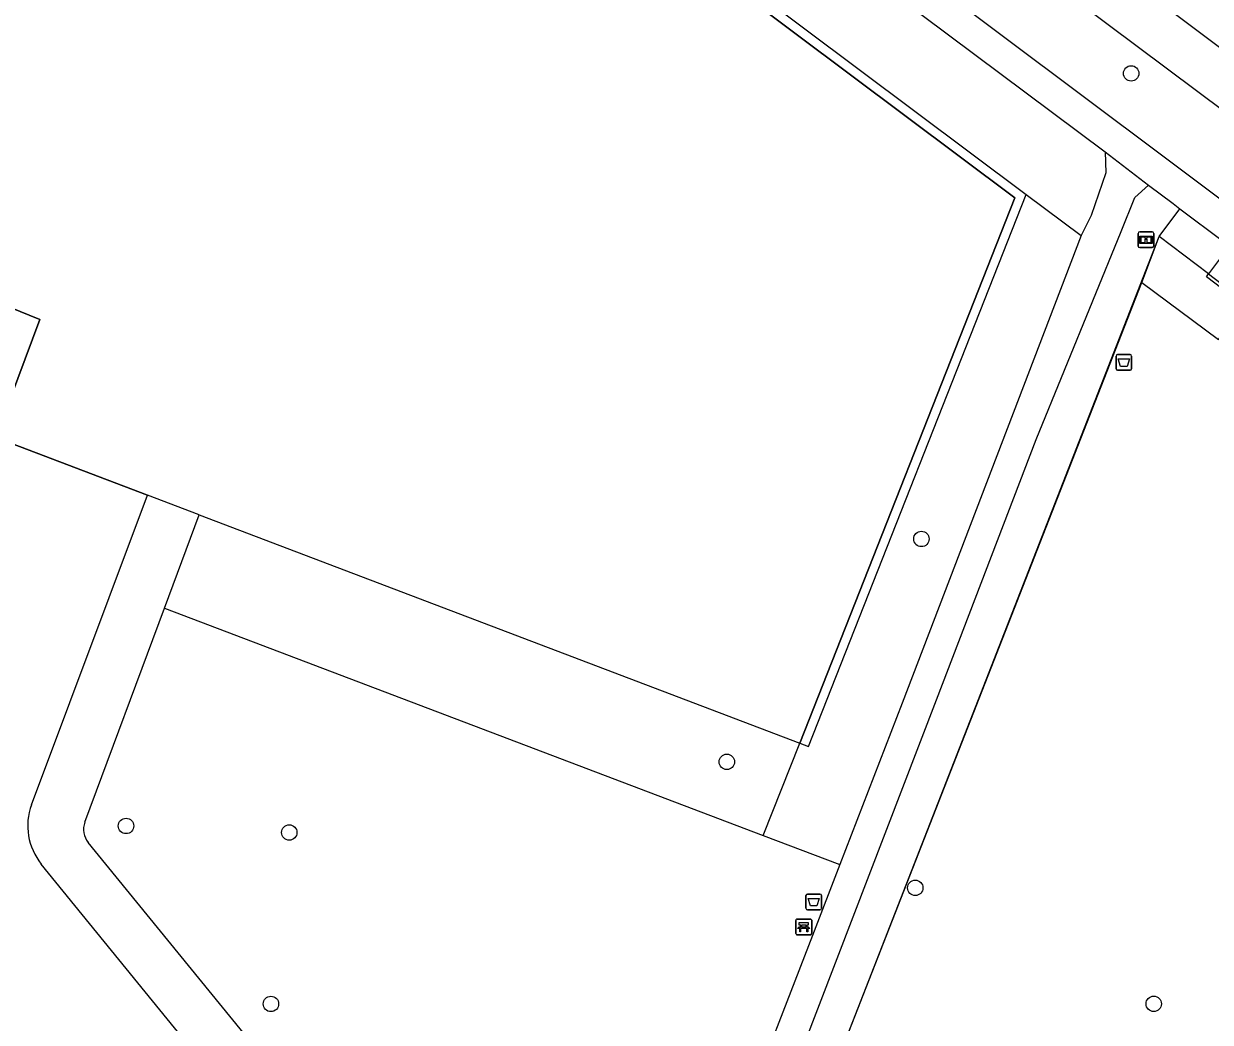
# Model space of a CAD drawing. Extents: x 159888 to 160757, y 384031 to 384746.
# Drawn here: x 160072.4 to 160147.6, y 384376.9 to 384440.1 of the extents above; entities that cross this region are included whole.
import ezdxf

# ---------------------------------------------------------------- set-up
doc = ezdxf.new("R2010")
doc.units = 0
for name, color, linetype in [('IMGEO_Afvalbak', 7, 'Continuous'), ('IMGEO_Bank', 7, 'Continuous'), ('IMGEO_Boom', 7, 'Continuous'), ('IMGEO_Fietspad_gesloten', 7, 'Continuous'), ('IMGEO_Groenvoorziening', 7, 'Continuous'), ('IMGEO_Haag', 7, 'Continuous'), ('IMGEO_Hek', 7, 'Continuous'), ('IMGEO_Informatiebord', 7, 'Continuous'), ('IMGEO_Loofbos', 7, 'Continuous'), ('IMGEO_Voetpad_gesloten', 7, 'Continuous'), ('IMGEO_Voetpad_halfverhard', 7, 'Continuous'), ('IMGEO_Voetpad_open', 7, 'Continuous')]:
    doc.layers.add(name, color=color, linetype=linetype)

msp = doc.modelspace()

# ---------------------------------------------------------------- linework, layer by layer
at = {"layer": 'IMGEO_Afvalbak'}
for p, q in [((160141.627, 384418.243), (160141.627, 384419.043)), ((160141.627, 384419.043), (160141.627, 384418.243)), ((160141.727, 384419.143), (160142.517, 384419.143)), ((160142.517, 384419.143), (160141.727, 384419.143)), ((160142.617, 384419.043), (160142.617, 384418.243)), ((160142.617, 384418.243), (160142.617, 384419.043)), ((160142.517, 384418.143), (160141.727, 384418.143)), ((160141.727, 384418.143), (160142.517, 384418.143)), ((160121.985, 384384.071), (160121.985, 384384.871)), ((160121.985, 384384.871), (160121.985, 384384.071)), ((160122.085, 384384.971), (160122.875, 384384.971)), ((160122.875, 384384.971), (160122.085, 384384.971)), ((160122.975, 384384.871), (160122.975, 384384.071)), ((160122.975, 384384.071), (160122.975, 384384.871)), ((160122.875, 384383.971), (160122.085, 384383.971)), ((160122.085, 384383.971), (160122.875, 384383.971))]:
    msp.add_line(p, q, dxfattribs=at)
for points in [[(160141.77, 384418.857), (160142.474, 384418.857), (160142.325, 384418.387), (160141.919, 384418.387), (160141.77, 384418.857)], [(160122.128, 384384.685), (160122.832, 384384.685), (160122.683, 384384.215), (160122.277, 384384.215), (160122.128, 384384.685)]]:
    msp.add_lwpolyline(points, dxfattribs=at)
for centre, start, end in [((160141.727, 384419.043), 90, 180), ((160141.727, 384419.043), 90, 180), ((160142.517, 384419.043), 0, 90), ((160142.517, 384419.043), 360, 90), ((160141.727, 384418.243), 180, 270), ((160141.727, 384418.243), 180, 270), ((160142.517, 384418.243), 270, 0), ((160142.517, 384418.243), 270, 0), ((160122.085, 384384.871), 90, 180), ((160122.085, 384384.871), 90, 180), ((160122.875, 384384.871), 0, 90), ((160122.875, 384384.871), 360, 90), ((160122.085, 384384.071), 180, 270), ((160122.085, 384384.071), 180, 270), ((160122.875, 384384.071), 270, 0), ((160122.875, 384384.071), 270, 0)]:
    msp.add_arc(centre, 0.1, start, end, dxfattribs=at)
at = {"layer": 'IMGEO_Bank'}
for p, q in [((160121.349, 384382.463), (160121.349, 384383.304)), ((160121.349, 384383.304), (160121.349, 384382.463)), ((160121.424, 384383.388), (160122.265, 384383.388)), ((160122.265, 384383.388), (160121.424, 384383.388)), ((160122.046, 384382.786), (160121.653, 384382.786)), ((160121.658, 384382.894), (160121.658, 384383)), ((160121.702, 384383), (160121.702, 384382.894)), ((160121.99, 384383.006), (160121.708, 384383.006)), ((160121.708, 384382.888), (160121.99, 384382.888)), ((160121.996, 384382.894), (160121.996, 384383)), ((160122.04, 384383), (160122.04, 384382.894)), ((160122.349, 384383.313), (160122.349, 384382.472)), ((160122.349, 384382.472), (160122.349, 384383.313)), ((160122.274, 384382.388), (160121.433, 384382.388)), ((160121.433, 384382.388), (160122.274, 384382.388))]:
    msp.add_line(p, q, dxfattribs=at)
for points in [[(160121.596, 384382.786), (160121.454, 384382.786), (160121.566, 384382.888), (160121.652, 384382.888)], [(160121.652, 384383.006), (160121.566, 384383.006), (160121.566, 384383.167), (160122.129, 384383.167), (160122.129, 384383.006), (160122.046, 384383.006)], [(160121.646, 384382.779), (160121.646, 384382.572), (160121.603, 384382.572), (160121.603, 384382.779)], [(160122.046, 384382.888), (160122.129, 384382.888), (160122.241, 384382.786), (160122.102, 384382.786)], [(160122.096, 384382.779), (160122.096, 384382.572), (160122.052, 384382.572), (160122.052, 384382.779)]]:
    msp.add_lwpolyline(points, dxfattribs=at)
for centre, radius, start, end in [((160121.427, 384383.31), 0.0779, 92.4484, 184.28452), ((160121.427, 384383.31), 0.0779, 92.4484, 184.28452), ((160121.596, 384382.779), 0.00671, 2.89567, 87.10433), ((160121.653, 384382.779), 0.00671, 92.89567, 177.10433), ((160121.651, 384382.999), 0.00671, 2.89567, 87.10433), ((160121.651, 384382.895), 0.00671, 272.89567, 357.10433), ((160121.708, 384382.999), 0.00671, 92.89567, 177.10433), ((160121.708, 384382.895), 0.00671, 182.89567, 267.10433), ((160121.99, 384382.999), 0.00671, 2.89567, 87.10433), ((160121.99, 384382.895), 0.00671, 272.89567, 357.10433), ((160122.047, 384382.999), 0.00671, 92.89567, 177.10433), ((160122.047, 384382.895), 0.00671, 182.89567, 267.10433), ((160122.045, 384382.779), 0.00671, 2.89567, 87.10433), ((160122.102, 384382.779), 0.00671, 92.89567, 177.10433), ((160122.271, 384383.31), 0.0779, 2.4484, 94.28452), ((160122.271, 384383.31), 0.0779, 2.4484, 94.28452), ((160121.427, 384382.466), 0.0779, 182.4484, 274.28452), ((160121.427, 384382.466), 0.0779, 182.4484, 274.28452), ((160122.271, 384382.466), 0.0779, 272.4484, 4.28452), ((160122.271, 384382.466), 0.0779, 272.4484, 4.28452)]:
    msp.add_arc(centre, radius, start, end, dxfattribs=at)
at = {"layer": 'IMGEO_Boom'}
for centre in [(160142.587, 384436.942), (160129.3, 384407.46), (160116.976, 384393.341), (160078.921, 384389.284), (160089.259, 384388.87), (160128.91, 384385.361), (160088.099, 384378.013), (160144.017, 384378.016)]:
    msp.add_circle(centre, 0.489, dxfattribs=at)
at = {"layer": 'IMGEO_Fietspad_gesloten'}
for points in [[(160176.501, 384417.329), (160108.604, 384468.298), (160108.46, 384468.406)], [(160106.735, 384465.918), (160131.786, 384447.047), (160174.693, 384414.967)]]:
    msp.add_lwpolyline(points, dxfattribs=at)
at = {"layer": 'IMGEO_Groenvoorziening'}
for points in [[(160135.944, 384429.265), (160139.409, 384426.68)], [(160083.555, 384408.98), (160121.596, 384394.526)], [(160081.36, 384403.085), (160119.28, 384388.678)], [(160119.28, 384388.678), (160121.596, 384394.526)], [(160119.28, 384388.678), (160124.13, 384386.836)]]:
    msp.add_lwpolyline(points, dxfattribs=at)
at = {"layer": 'IMGEO_Haag'}
for points in [[(160100.548, 384455.024), (160135.218, 384429.059), (160121.596, 384394.526)], [(160100.768, 384455.61), (160135.944, 384429.265)], [(160121.596, 384394.526), (160122.154, 384394.306), (160135.944, 384429.265)], [(160147.49, 384424.239), (160172.872, 384404.917), (160138.224, 384316.292), (160114.372, 384345.2), (160112.899, 384344.057), (160112.82, 384344.155)], [(160112.268, 384344.848), (160112.149, 384344.997), (160123.605, 384373.428), (160143.269, 384423.697)]]:
    msp.add_lwpolyline(points, dxfattribs=at)
at = {"layer": 'IMGEO_Hek'}
for points in [[(160121.596, 384394.526), (160135.218, 384429.059), (160100.548, 384455.024)], [(160042.334, 384440.122), (160040.159, 384434.889), (160073.451, 384421.364), (160070.648, 384413.884), (160080.277, 384410.226)], [(160112.268, 384344.848), (160112.149, 384344.997), (160123.605, 384373.428), (160144.351, 384426.624)], [(160147.49, 384424.239), (160144.351, 384426.624)], [(160147.49, 384424.239), (160172.872, 384404.917), (160138.224, 384316.292), (160114.372, 384345.2), (160112.899, 384344.057), (160112.82, 384344.155)], [(160083.555, 384408.98), (160121.596, 384394.526)]]:
    msp.add_lwpolyline(points, dxfattribs=at)
at = {"layer": 'IMGEO_Informatiebord'}
for p, q in [((160143.028, 384426.008), (160143.028, 384426.808)), ((160143.028, 384426.808), (160143.028, 384426.008)), ((160143.128, 384426.908), (160143.918, 384426.908)), ((160143.918, 384426.908), (160143.128, 384426.908)), ((160144.018, 384426.808), (160144.018, 384426.008)), ((160144.018, 384426.008), (160144.018, 384426.808)), ((160143.918, 384425.908), (160143.128, 384425.908)), ((160143.128, 384425.908), (160143.918, 384425.908))]:
    msp.add_line(p, q, dxfattribs=at)
for points in [[(160143.129, 384426.64), (160143.917, 384426.64), (160143.917, 384426.176), (160143.129, 384426.176), (160143.129, 384426.64)], [(160143.194, 384426.575), (160143.194, 384426.241), (160143.469, 384426.241), (160143.47, 384426.454), (160143.574, 384426.455), (160143.575, 384426.241), (160143.852, 384426.241), (160143.852, 384426.575), (160143.576, 384426.575), (160143.576, 384426.495), (160143.47, 384426.495), (160143.47, 384426.575), (160143.194, 384426.575)]]:
    msp.add_lwpolyline(points, dxfattribs=at)
for centre, start, end in [((160143.128, 384426.808), 90, 180), ((160143.128, 384426.808), 90, 180), ((160143.918, 384426.808), 0, 90), ((160143.918, 384426.808), 360, 90), ((160143.128, 384426.008), 180, 270), ((160143.128, 384426.008), 180, 270), ((160143.918, 384426.008), 270, 0), ((160143.918, 384426.008), 270, 0)]:
    msp.add_arc(centre, 0.1, start, end, dxfattribs=at)
at = {"layer": 'IMGEO_Loofbos'}
msp.add_lwpolyline([(160080.277, 384410.226), (160070.648, 384413.884), (160073.451, 384421.364), (160040.159, 384434.889), (160042.334, 384440.122)], dxfattribs=at)
at = {"layer": 'IMGEO_Voetpad_gesloten'}
for points in [[(160140.939, 384431.966), (160140.979, 384430.656), (160140.059, 384427.934), (160139.409, 384426.68)], [(160140.939, 384431.966), (160143.678, 384429.871)], [(160110.281, 384346.922), (160120.717, 384372.424), (160130.255, 384397.27), (160136.569, 384413.756), (160141.949, 384426.924), (160142.81, 384429.078), (160143.678, 384429.871)], [(160139.409, 384426.68), (160128.085, 384397.064), (160124.13, 384386.836)], [(160072.931, 384390.619), (160080.277, 384410.226)], [(160083.555, 384408.98), (160080.277, 384410.226)], [(160081.36, 384403.085), (160083.555, 384408.98)], [(160076.312, 384389.524), (160081.36, 384403.085)], [(160108.976, 384348.69), (160108.692, 384349.031), (160100.548, 384358.792), (160076.523, 384388.238)], [(160202.479, 384228.382), (160184.979, 384250), (160144.159, 384299.924), (160124.023, 384324.909), (160073.554, 384386.871)], [(160124.13, 384386.836), (160122.396, 384382.348), (160117.778, 384370.399), (160108.976, 384348.69)]]:
    msp.add_lwpolyline(points, dxfattribs=at)
for centre, radius, start, end in [((160076.53, 384389.292), 3.836, 159.75501, 219.12005), ((160077.53, 384389.064), 1.302, 159.29111, 219.34442)]:
    msp.add_arc(centre, radius, start, end, dxfattribs=at)
at = {"layer": 'IMGEO_Voetpad_halfverhard'}
for points in [[(160166.207, 384415.5), (160147.116, 384429.811), (160144.684, 384431.634), (160104.064, 384462.082)], [(160102.826, 384460.451), (160140.939, 384431.966)], [(160143.678, 384429.871), (160145.246, 384428.694), (160145.674, 384428.373)]]:
    msp.add_lwpolyline(points, dxfattribs=at)
at = {"layer": 'IMGEO_Voetpad_open'}
for points in [[(160144.351, 384426.624), (160145.674, 384428.373)], [(160145.674, 384428.373), (160148.434, 384426.302), (160148.808, 384426.021)], [(160143.269, 384423.697), (160144.351, 384426.624)], [(160147.49, 384424.239), (160144.351, 384426.624)], [(160148.808, 384426.021), (160147.49, 384424.239)], [(160143.269, 384423.697), (160148.114, 384420.085), (160149.74, 384422.247), (160147.349, 384424.049), (160147.49, 384424.239)]]:
    msp.add_lwpolyline(points, dxfattribs=at)

doc.saveas('drawing.dxf')
